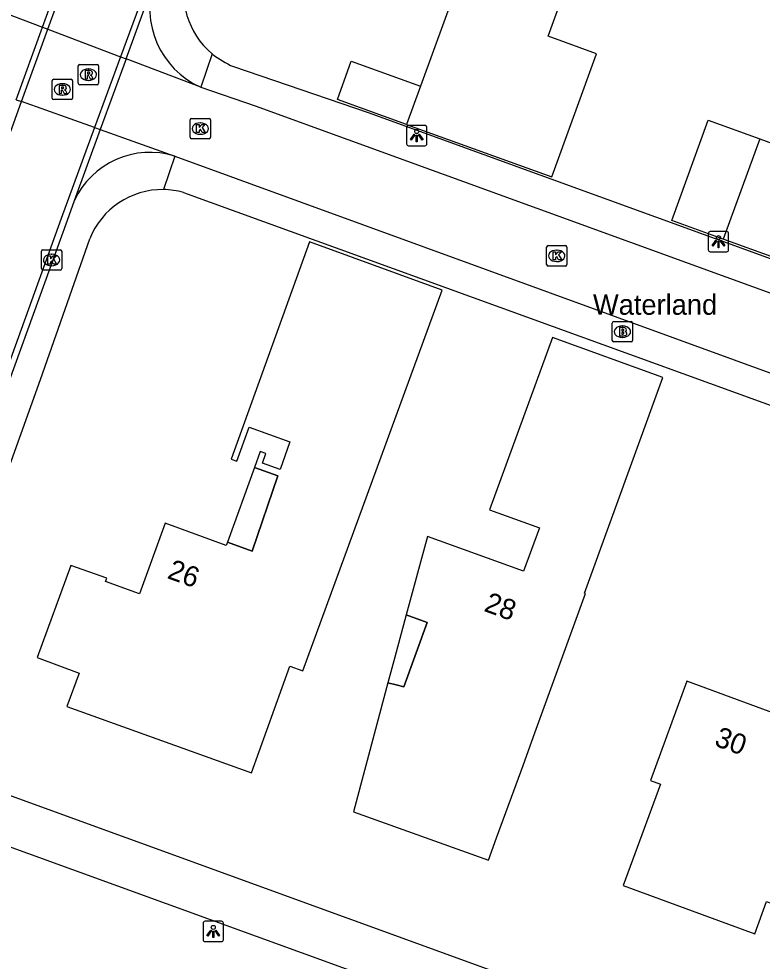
# Model space of a CAD drawing. Extents: x 155275 to 156263, y 382654 to 383635.
# Drawn here: x 155871.66 to 155908.15, y 382864.88 to 382911.16 of the extents above; entities that cross this region are included whole.
import ezdxf

# ---------------------------------------------------------------- set-up
doc = ezdxf.new("R2010")
doc.units = 0
for name, color, linetype in [('IMGEO_Brandkraan', 7, 'Continuous'), ('IMGEO_Kolk', 7, 'Continuous'), ('IMGEO_Lichtpunt', 7, 'Continuous'), ('IMGEO_Openbare_ruimte_label', 7, 'Continuous'), ('IMGEO_Pand', 7, 'Continuous'), ('IMGEO_Pand_nummerreeks', 7, 'Continuous'), ('IMGEO_Pand_overbouw', 7, 'Continuous'), ('IMGEO_Rijbaan_lokaal_gesloten', 7, 'Continuous'), ('IMGEO_Rijbaan_lokaal_open', 7, 'Continuous'), ('IMGEO_Rioolput', 7, 'Continuous'), ('IMGEO_Voetpad_open', 7, 'Continuous')]:
    doc.layers.add(name, color=color, linetype=linetype)

msp = doc.modelspace()

# ---------------------------------------------------------------- linework, layer by layer
at = {"layer": 'IMGEO_Brandkraan'}
for p, q in [((155900.794, 382895.371), (155900.794, 382896.223)), ((155900.869, 382896.297), (155901.721, 382896.297)), ((155901.795, 382896.223), (155901.795, 382895.371)), ((155901.282, 382896.077), (155901.307, 382896.077)), ((155901.721, 382895.297), (155900.869, 382895.297)), ((155901.305, 382895.517), (155901.28, 382895.517))]:
    msp.add_line(p, q, dxfattribs=at)
for points in [[(155900.794, 382895.371), (155900.794, 382896.223)], [(155900.869, 382896.297), (155901.721, 382896.297)], [(155901.795, 382896.223), (155901.795, 382895.371)], [(155901.142, 382895.997), (155901.142, 382895.597), (155901.355, 382895.597)], [(155901.373, 382895.997), (155901.142, 382895.997)], [(155901.321, 382895.916), (155901.267, 382895.916), (155901.267, 382895.84)], [(155901.267, 382895.84), (155901.32, 382895.84)], [(155901.329, 382895.764), (155901.267, 382895.764), (155901.267, 382895.683)], [(155901.721, 382895.297), (155900.869, 382895.297)], [(155901.267, 382895.683), (155901.329, 382895.683)]]:
    msp.add_lwpolyline(points, dxfattribs=at)
for centre, radius, start, end in [((155900.871, 382896.221), 0.0765, 91.552, 178.448), ((155900.871, 382896.221), 0.0765, 91.552, 178.448), ((155901.719, 382896.221), 0.0765, 1.552, 88.448), ((155901.719, 382896.221), 0.0765, 1.552, 88.448), ((155901.322, 382895.878), 0.0379, 267.8285, 90.9355), ((155901.33, 382895.723), 0.0404, 269.8759, 90.5077), ((155901.377, 382895.852), 0.145, 59.4692, 91.5367), ((155901.402, 382895.899), 0.0922, 285.5137, 58.1501), ((155901.407, 382895.707), 0.105, 301.3115, 78.989), ((155900.871, 382895.373), 0.0765, 181.552, 268.448), ((155900.871, 382895.373), 0.0765, 181.552, 268.448), ((155901.361, 382895.848), 0.251, 268.6676, 293.5347), ((155901.719, 382895.373), 0.0765, 271.552, 358.448), ((155901.719, 382895.373), 0.0765, 271.552, 358.448)]:
    msp.add_arc(centre, radius, start, end, dxfattribs=at)
for centre, major_axis, ratio, start_param, end_param in [((155901.281, 382895.797), (-0.387, 0.002), 0.722429, 4.712389, 7.853982), ((155901.306, 382895.797), (-0.39, 0.002), 0.717154, 1.570796, 4.712389)]:
    msp.add_ellipse(centre, major_axis=major_axis, ratio=ratio, start_param=start_param, end_param=end_param, dxfattribs=at)
at = {"layer": 'IMGEO_Kolk'}
for p, q in [((155880.071, 382905.346), (155880.071, 382906.198)), ((155880.146, 382906.272), (155880.998, 382906.272)), ((155880.559, 382906.052), (155880.584, 382906.052)), ((155881.072, 382906.198), (155881.072, 382905.346)), ((155880.582, 382905.492), (155880.557, 382905.492)), ((155880.998, 382905.272), (155880.146, 382905.272)), ((155897.569, 382899.096), (155897.569, 382899.948)), ((155897.644, 382900.022), (155898.496, 382900.022)), ((155898.57, 382899.948), (155898.57, 382899.096)), ((155872.768, 382898.893), (155872.768, 382899.745)), ((155872.843, 382899.819), (155873.695, 382899.819)), ((155873.256, 382899.599), (155873.281, 382899.599)), ((155873.769, 382899.745), (155873.769, 382898.893)), ((155898.057, 382899.802), (155898.082, 382899.802)), ((155873.279, 382899.039), (155873.254, 382899.039)), ((155898.496, 382899.022), (155897.644, 382899.022)), ((155898.08, 382899.242), (155898.055, 382899.242)), ((155873.695, 382898.819), (155872.843, 382898.819))]:
    msp.add_line(p, q, dxfattribs=at)
for points in [[(155880.071, 382905.346), (155880.071, 382906.198)], [(155880.146, 382906.272), (155880.998, 382906.272)], [(155880.392, 382905.972), (155880.515, 382905.972), (155880.515, 382905.821), (155880.645, 382905.972), (155880.809, 382905.972), (155880.663, 382905.821), (155880.816, 382905.572), (155880.664, 382905.572), (155880.579, 382905.736), (155880.515, 382905.669), (155880.515, 382905.572), (155880.392, 382905.572), (155880.392, 382905.972)], [(155881.072, 382906.198), (155881.072, 382905.346)], [(155880.998, 382905.272), (155880.146, 382905.272)], [(155897.569, 382899.096), (155897.569, 382899.948)], [(155897.644, 382900.022), (155898.496, 382900.022)], [(155898.57, 382899.948), (155898.57, 382899.096)], [(155872.768, 382898.893), (155872.768, 382899.745)], [(155872.843, 382899.819), (155873.695, 382899.819)], [(155873.089, 382899.519), (155873.212, 382899.519), (155873.212, 382899.368), (155873.342, 382899.519), (155873.506, 382899.519), (155873.36, 382899.368), (155873.513, 382899.119), (155873.361, 382899.119), (155873.276, 382899.283), (155873.212, 382899.216), (155873.212, 382899.119), (155873.089, 382899.119), (155873.089, 382899.519)], [(155873.769, 382899.745), (155873.769, 382898.893)], [(155897.89, 382899.722), (155898.013, 382899.722), (155898.013, 382899.571), (155898.143, 382899.722), (155898.307, 382899.722), (155898.161, 382899.571), (155898.314, 382899.322), (155898.162, 382899.322), (155898.077, 382899.486), (155898.013, 382899.419), (155898.013, 382899.322), (155897.89, 382899.322), (155897.89, 382899.722)], [(155898.496, 382899.022), (155897.644, 382899.022)], [(155873.695, 382898.819), (155872.843, 382898.819)]]:
    msp.add_lwpolyline(points, dxfattribs=at)
for centre, start, end in [((155880.148, 382906.196), 91.552, 178.448), ((155880.148, 382906.196), 91.552, 178.448), ((155880.996, 382906.196), 1.552, 88.448), ((155880.996, 382906.196), 1.552, 88.448), ((155880.148, 382905.348), 181.552, 268.448), ((155880.148, 382905.348), 181.552, 268.448), ((155880.996, 382905.348), 271.552, 358.448), ((155880.996, 382905.348), 271.552, 358.448), ((155897.646, 382899.946), 91.552, 178.448), ((155897.646, 382899.946), 91.552, 178.448), ((155898.494, 382899.946), 1.552, 88.448), ((155898.494, 382899.946), 1.552, 88.448), ((155872.845, 382899.743), 91.552, 178.448), ((155872.845, 382899.743), 91.552, 178.448), ((155873.693, 382899.743), 1.552, 88.448), ((155873.693, 382899.743), 1.552, 88.448), ((155897.646, 382899.098), 181.552, 268.448), ((155897.646, 382899.098), 181.552, 268.448), ((155898.494, 382899.098), 271.552, 358.448), ((155898.494, 382899.098), 271.552, 358.448), ((155872.845, 382898.895), 181.552, 268.448), ((155872.845, 382898.895), 181.552, 268.448), ((155873.693, 382898.895), 271.552, 358.448), ((155873.693, 382898.895), 271.552, 358.448)]:
    msp.add_arc(centre, 0.0765, start, end, dxfattribs=at)
for centre, major_axis, ratio, start_param, end_param in [((155880.558, 382905.772), (-0.387, 0.002), 0.722429, 4.712389, 7.853982), ((155880.583, 382905.772), (-0.39, 0.002), 0.717154, 1.570796, 4.712389), ((155873.255, 382899.319), (-0.387, 0.002), 0.722429, 4.712389, 7.853982), ((155873.28, 382899.319), (-0.39, 0.002), 0.717154, 1.570796, 4.712389), ((155898.056, 382899.522), (-0.387, 0.002), 0.722429, 4.712389, 7.853982), ((155898.081, 382899.522), (-0.39, 0.002), 0.717154, 1.570796, 4.712389)]:
    msp.add_ellipse(centre, major_axis=major_axis, ratio=ratio, start_param=start_param, end_param=end_param, dxfattribs=at)
at = {"layer": 'IMGEO_Lichtpunt'}
for p, q in [((155891.599, 382905.927), (155890.791, 382905.927)), ((155891.599, 382905.927), (155890.791, 382905.927)), ((155890.697, 382905.832), (155890.697, 382905.025)), ((155890.697, 382905.832), (155890.697, 382905.025)), ((155891.693, 382905.025), (155891.693, 382905.832)), ((155891.693, 382905.025), (155891.693, 382905.832)), ((155890.791, 382904.931), (155891.599, 382904.931)), ((155890.791, 382904.931), (155891.599, 382904.931)), ((155905.51, 382900.622), (155905.51, 382899.815)), ((155905.51, 382900.622), (155905.51, 382899.815)), ((155906.412, 382900.717), (155905.604, 382900.717)), ((155906.412, 382900.717), (155905.604, 382900.717)), ((155906.506, 382899.815), (155906.506, 382900.622)), ((155906.506, 382899.815), (155906.506, 382900.622)), ((155905.604, 382899.721), (155906.412, 382899.721)), ((155905.604, 382899.721), (155906.412, 382899.721)), ((155880.71, 382866.743), (155880.71, 382865.936)), ((155880.71, 382866.743), (155880.71, 382865.936)), ((155881.612, 382866.838), (155880.804, 382866.838)), ((155881.612, 382866.838), (155880.804, 382866.838)), ((155881.706, 382865.936), (155881.706, 382866.743)), ((155881.706, 382865.936), (155881.706, 382866.743)), ((155880.804, 382865.842), (155881.612, 382865.842)), ((155880.804, 382865.842), (155881.612, 382865.842))]:
    msp.add_line(p, q, dxfattribs=at)
for points in [[(155891.071, 382905.496), (155891.11, 382905.468), (155890.922, 382905.206), (155890.884, 382905.233), (155891.071, 382905.496)], [(155891.283, 382905.468), (155891.321, 382905.495), (155891.508, 382905.233), (155891.469, 382905.205), (155891.283, 382905.468)], [(155891.173, 382905.448), (155891.22, 382905.448), (155891.22, 382905.126), (155891.173, 382905.126), (155891.173, 382905.448)], [(155905.884, 382900.286), (155905.923, 382900.258), (155905.735, 382899.996), (155905.697, 382900.023), (155905.884, 382900.286)], [(155905.986, 382900.238), (155906.033, 382900.238), (155906.033, 382899.916), (155905.986, 382899.916), (155905.986, 382900.238)], [(155906.096, 382900.258), (155906.134, 382900.285), (155906.321, 382900.023), (155906.282, 382899.995), (155906.096, 382900.258)], [(155881.084, 382866.407), (155881.123, 382866.379), (155880.935, 382866.117), (155880.897, 382866.144), (155881.084, 382866.407)], [(155881.186, 382866.359), (155881.233, 382866.359), (155881.233, 382866.037), (155881.186, 382866.037), (155881.186, 382866.359)], [(155881.296, 382866.379), (155881.334, 382866.406), (155881.521, 382866.144), (155881.482, 382866.116), (155881.296, 382866.379)]]:
    msp.add_lwpolyline(points, dxfattribs=at)
for centre in [(155891.196, 382905.63), (155906.009, 382900.42), (155881.209, 382866.541)]:
    msp.add_circle(centre, 0.0994, dxfattribs=at)
for centre, start, end in [((155890.791, 382905.832), 90, 180), ((155890.791, 382905.832), 90, 180), ((155891.599, 382905.832), 0, 90), ((155891.599, 382905.832), 0, 90), ((155890.791, 382905.025), 180, 270), ((155890.791, 382905.025), 180, 270), ((155891.599, 382905.025), 270, 0), ((155891.599, 382905.025), 270, 360), ((155905.604, 382900.622), 90, 180), ((155905.604, 382900.622), 90, 180), ((155906.412, 382900.622), 0, 90), ((155906.412, 382900.622), 0, 90), ((155905.604, 382899.815), 180, 270), ((155905.604, 382899.815), 180, 270), ((155906.412, 382899.815), 270, 0), ((155906.412, 382899.815), 270, 360), ((155880.804, 382866.743), 90, 180), ((155880.804, 382866.743), 90, 180), ((155881.612, 382866.743), 0, 90), ((155881.612, 382866.743), 0, 90), ((155880.804, 382865.936), 180, 270), ((155880.804, 382865.936), 180, 270), ((155881.612, 382865.936), 270, 0), ((155881.612, 382865.936), 270, 360)]:
    msp.add_arc(centre, 0.0946, start, end, dxfattribs=at)
at = {"layer": 'IMGEO_Pand'}
for points in [[(155890.694, 382905.975), (155897.825, 382903.396), (155900.028, 382909.443), (155897.649, 382910.318), (155903.968, 382927.676), (155894.143, 382931.234), (155893.495, 382929.443), (155893.433, 382929.275), (155892.539, 382929.608), (155892.479, 382929.443), (155892.325, 382929.023), (155891.764, 382929.225), (155891.261, 382927.846), (155891.813, 382927.645), (155890.82, 382924.92), (155896.8, 382922.742), (155896.224, 382921.161), (155891.379, 382907.856)], [(155890.694, 382905.975), (155887.299, 382907.2), (155887.978, 382909.083), (155891.379, 382907.856)], [(155891.379, 382907.856), (155890.694, 382905.975)], [(155906.245, 382900.34), (155903.715, 382901.261), (155905.502, 382906.19), (155908.04, 382905.267)], [(155908.04, 382905.267), (155910.579, 382904.343), (155908.774, 382899.418), (155906.245, 382900.34)], [(155908.04, 382905.267), (155906.245, 382900.34)], [(155892.439, 382897.834), (155885.938, 382900.209), (155882.086, 382889.54), (155882.368, 382889.438), (155882.969, 382891.103), (155884.973, 382890.38), (155884.487, 382889.035), (155883.622, 382889.347), (155883.792, 382889.818), (155883.509, 382889.92), (155883.224, 382889.13), (155884.377, 382888.713), (155883.119, 382885.024), (155881.9, 382885.467), (155881.839, 382885.298), (155878.841, 382886.387), (155877.585, 382882.922), (155875.918, 382883.526), (155875.976, 382883.686), (155874.222, 382884.316), (155872.557, 382879.795), (155874.631, 382879.032), (155874.026, 382877.389), (155883.085, 382874.124), (155884.971, 382879.376), (155885.61, 382879.142), (155892.439, 382897.834)], [(155894.776, 382887.055), (155897.217, 382886.165), (155896.439, 382884.028), (155891.731, 382885.74), (155890.678, 382881.884), (155891.709, 382881.507), (155890.56, 382878.36), (155890.184, 382878.457), (155889.785, 382878.554), (155888.099, 382872.218), (155894.718, 382869.838), (155895.117, 382870.935), (155896.416, 382874.487), (155896.922, 382875.92), (155899.484, 382882.936), (155899.426, 382882.959), (155903.279, 382893.547), (155897.86, 382895.513), (155894.776, 382887.055)], [(155916.368, 382881.708), (155910.729, 382883.785), (155910.564, 382883.369), (155911.35, 382883.058), (155912.533, 382882.59), (155910.279, 382876.467), (155909.113, 382876.916), (155904.45, 382878.63), (155902.669, 382873.75), (155903.157, 382873.569), (155901.331, 382868.599), (155907.789, 382866.226), (155908.371, 382867.813), (155909.423, 382867.426), (155908.84, 382865.84), (155909.3, 382865.671), (155911.369, 382871.303), (155912.411, 382870.92), (155916.368, 382881.708)]]:
    msp.add_lwpolyline(points, dxfattribs=at)
at = {"layer": 'IMGEO_Pand_overbouw'}
for points in [[(155881.9, 382885.467), (155883.119, 382885.024), (155884.377, 382888.713), (155883.224, 382889.13)], [(155890.678, 382881.884), (155890.12, 382879.804), (155889.785, 382878.554), (155890.184, 382878.457), (155890.56, 382878.36), (155891.709, 382881.507)]]:
    msp.add_lwpolyline(points, close=True, dxfattribs=at)
at = {"layer": 'IMGEO_Rijbaan_lokaal_gesloten'}
for points in [[(155873.092, 382910.654), (155874.858, 382915.509), (155882.339, 382936.035), (155887.715, 382950.8), (155895.046, 382970.953), (155896.752, 382975.64)], [(155900.336, 382974.34), (155898.644, 382969.702), (155890.565, 382947.477), (155884.403, 382930.526), (155878.3, 382913.785), (155876.656, 382909.301)], [(155872.823, 382910.756), (155874.071, 382914.189)], [(155876.928, 382909.197), (155878.328, 382913.033)], [(155871.528, 382907.192), (155872.823, 382910.756)], [(155871.798, 382907.096), (155873.092, 382910.654)], [(155872.823, 382910.756), (155873.092, 382910.654)], [(155876.656, 382909.301), (155875.38, 382905.822)], [(155876.928, 382909.197), (155875.66, 382905.722)], [(155876.656, 382909.301), (155876.928, 382909.197)], [(155875.38, 382905.822), (155873.745, 382901.362), (155869.503, 382889.63), (155864.547, 382875.86), (155860.964, 382877.138), (155865.427, 382889.535), (155870.173, 382902.627), (155871.798, 382907.096)], [(155871.528, 382907.192), (155871.798, 382907.096)], [(155875.66, 382905.722), (155874.382, 382902.22)], [(155875.38, 382905.822), (155875.66, 382905.722)], [(155874.382, 382902.22), (155874.032, 382901.26), (155869.782, 382889.53), (155864.713, 382875.461), (155860.573, 382876.977), (155862.116, 382881.212)]]:
    msp.add_lwpolyline(points, dxfattribs=at)
at = {"layer": 'IMGEO_Rijbaan_lokaal_open'}
for points in [[(155869.136, 382912.156), (155872.823, 382910.756)], [(155873.092, 382910.654), (155876.656, 382909.301)], [(155880.59, 382907.807), (155876.928, 382909.197)], [(155880.59, 382907.807), (155883.262, 382906.894), (155961.679, 382878.39)], [(155875.38, 382905.822), (155871.798, 382907.096)], [(155875.66, 382905.722), (155879.327, 382904.418)], [(155879.327, 382904.418), (155961.883, 382874.346)]]:
    msp.add_lwpolyline(points, dxfattribs=at)
for centre, radius, start, end in [((155882.295, 382911.648), 4.202, 160.753, 246.0564), ((155878.105, 382900.506), 4.098, 72.6479, 155.2814)]:
    msp.add_arc(centre, radius, start, end, dxfattribs=at)
at = {"layer": 'IMGEO_Rioolput'}
for p, q in [((155874.578, 382907.995), (155874.578, 382908.847)), ((155874.653, 382908.921), (155875.505, 382908.921)), ((155875.066, 382908.701), (155875.091, 382908.701)), ((155875.579, 382908.847), (155875.579, 382907.995)), ((155873.298, 382907.269), (155873.298, 382908.121)), ((155873.373, 382908.195), (155874.225, 382908.195)), ((155873.786, 382907.975), (155873.811, 382907.975)), ((155874.299, 382908.121), (155874.299, 382907.269)), ((155875.505, 382907.921), (155874.653, 382907.921)), ((155875.089, 382908.141), (155875.064, 382908.141)), ((155873.809, 382907.415), (155873.784, 382907.415)), ((155874.225, 382907.195), (155873.373, 382907.195))]:
    msp.add_line(p, q, dxfattribs=at)
for points in [[(155874.578, 382907.995), (155874.578, 382908.847)], [(155874.653, 382908.921), (155875.505, 382908.921)], [(155875.579, 382908.847), (155875.579, 382907.995)], [(155875.167, 382908.619), (155874.915, 382908.621), (155874.915, 382908.221)], [(155874.915, 382908.221), (155875.039, 382908.221), (155875.039, 382908.383), (155875.05, 382908.383)], [(155875.093, 382908.54), (155875.039, 382908.54), (155875.039, 382908.459)], [(155875.039, 382908.459), (155875.091, 382908.459)], [(155875.097, 382908.354), (155875.168, 382908.221), (155875.308, 382908.221), (155875.243, 382908.347)], [(155873.298, 382907.269), (155873.298, 382908.121)], [(155873.373, 382908.195), (155874.225, 382908.195)], [(155873.887, 382907.893), (155873.635, 382907.895), (155873.635, 382907.495)], [(155873.813, 382907.814), (155873.759, 382907.814), (155873.759, 382907.733)], [(155874.299, 382908.121), (155874.299, 382907.269)], [(155875.505, 382907.921), (155874.653, 382907.921)], [(155873.635, 382907.495), (155873.759, 382907.495), (155873.759, 382907.657), (155873.77, 382907.657)], [(155873.759, 382907.733), (155873.811, 382907.733)], [(155873.817, 382907.628), (155873.888, 382907.495), (155874.028, 382907.495), (155873.963, 382907.621)], [(155874.225, 382907.195), (155873.373, 382907.195)]]:
    msp.add_lwpolyline(points, dxfattribs=at)
for centre, radius, start, end in [((155874.655, 382908.845), 0.0765, 91.552, 178.448), ((155874.655, 382908.845), 0.0765, 91.552, 178.448), ((155875.503, 382908.845), 0.0765, 1.552, 88.448), ((155875.503, 382908.845), 0.0765, 1.552, 88.448), ((155875.049, 382908.33), 0.0533, 26.0293, 88.6989), ((155875.075, 382908.648), 0.19, 274.7715, 282.9687), ((155875.099, 382908.444), 0.0964, 77.0061, 93.1865), ((155875.113, 382908.501), 0.0378, 276.6634, 79.6772), ((155875.166, 382908.509), 0.109, 350.3612, 89.416), ((155875.164, 382908.509), 0.112, 277.5842, 350.9817), ((155875.148, 382908.294), 0.108, 29.5134, 73.7905), ((155873.375, 382908.119), 0.0765, 91.552, 178.448), ((155873.375, 382908.119), 0.0765, 91.552, 178.448), ((155873.819, 382907.718), 0.0964, 77.0061, 93.1865), ((155873.833, 382907.775), 0.0378, 276.6634, 79.6772), ((155873.886, 382907.783), 0.109, 350.3612, 89.416), ((155873.884, 382907.783), 0.112, 277.5842, 350.9817), ((155874.223, 382908.119), 0.0765, 1.552, 88.448), ((155874.223, 382908.119), 0.0765, 1.552, 88.448), ((155874.655, 382907.997), 0.0765, 181.552, 268.448), ((155874.655, 382907.997), 0.0765, 181.552, 268.448), ((155875.503, 382907.997), 0.0765, 271.552, 358.448), ((155875.503, 382907.997), 0.0765, 271.552, 358.448), ((155873.769, 382907.604), 0.0533, 26.0293, 88.6989), ((155873.795, 382907.922), 0.19, 274.7715, 282.9687), ((155873.868, 382907.568), 0.108, 29.5134, 73.7905), ((155873.375, 382907.271), 0.0765, 181.552, 268.448), ((155873.375, 382907.271), 0.0765, 181.552, 268.448), ((155874.223, 382907.271), 0.0765, 271.552, 358.448), ((155874.223, 382907.271), 0.0765, 271.552, 358.448)]:
    msp.add_arc(centre, radius, start, end, dxfattribs=at)
for centre, major_axis, ratio, start_param, end_param in [((155875.065, 382908.421), (-0.387, 0.002), 0.722429, 4.712389, 7.853982), ((155875.09, 382908.421), (-0.39, 0.002), 0.717154, 1.570796, 4.712389), ((155873.785, 382907.695), (-0.387, 0.002), 0.722429, 4.712389, 7.853982), ((155873.81, 382907.695), (-0.39, 0.002), 0.717154, 1.570796, 4.712389)]:
    msp.add_ellipse(centre, major_axis=major_axis, ratio=ratio, start_param=start_param, end_param=end_param, dxfattribs=at)
at = {"layer": 'IMGEO_Voetpad_open'}
for points in [[(155881.151, 382909.445), (155880.59, 382907.807)], [(155882.198, 382908.814), (155888.809, 382906.56), (155914.272, 382897.319), (155926.717, 382892.835), (155943.231, 382886.789), (155948.645, 382884.835)], [(155879.327, 382904.418), (155878.758, 382902.778)], [(155879.75, 382902.636), (155961.133, 382873.112)], [(155866.062, 382874.889), (155872.725, 382893.446), (155875.141, 382900.359)], [(155953.058, 382843.257), (155866.062, 382874.889)], [(155962.277, 382837.428), (155865.28, 382872.649), (155863.949, 382873.132)]]:
    msp.add_lwpolyline(points, dxfattribs=at)
for centre, radius, start, end in [((155883.666, 382912.438), 3.91, 163.008, 229.963), ((155884.067, 382913.099), 4.675, 231.4109, 246.4365), ((155878.713, 382898.931), 3.847, 89.333, 158.2151), ((155878.707, 382898.886), 3.892, 74.4574, 89.25)]:
    msp.add_arc(centre, radius, start, end, dxfattribs=at)

# ---------------------------------------------------------------- texts
at = {"layer": 'IMGEO_Openbare_ruimte_label'}
msp.add_text('Waterland', height=1, rotation=360, dxfattribs=at).set_placement((155899.849, 382896.628))
at = {"layer": 'IMGEO_Pand_nummerreeks'}
for s, rotation, p in [('26', 340.0368, (155878.898, 382883.706)), ('28', 340.0152, (155894.447, 382882.092)), ('30', 339.8179, (155905.757, 382875.486))]:
    msp.add_text(s, height=1, rotation=rotation, dxfattribs=at).set_placement(p)

doc.saveas('drawing.dxf')
